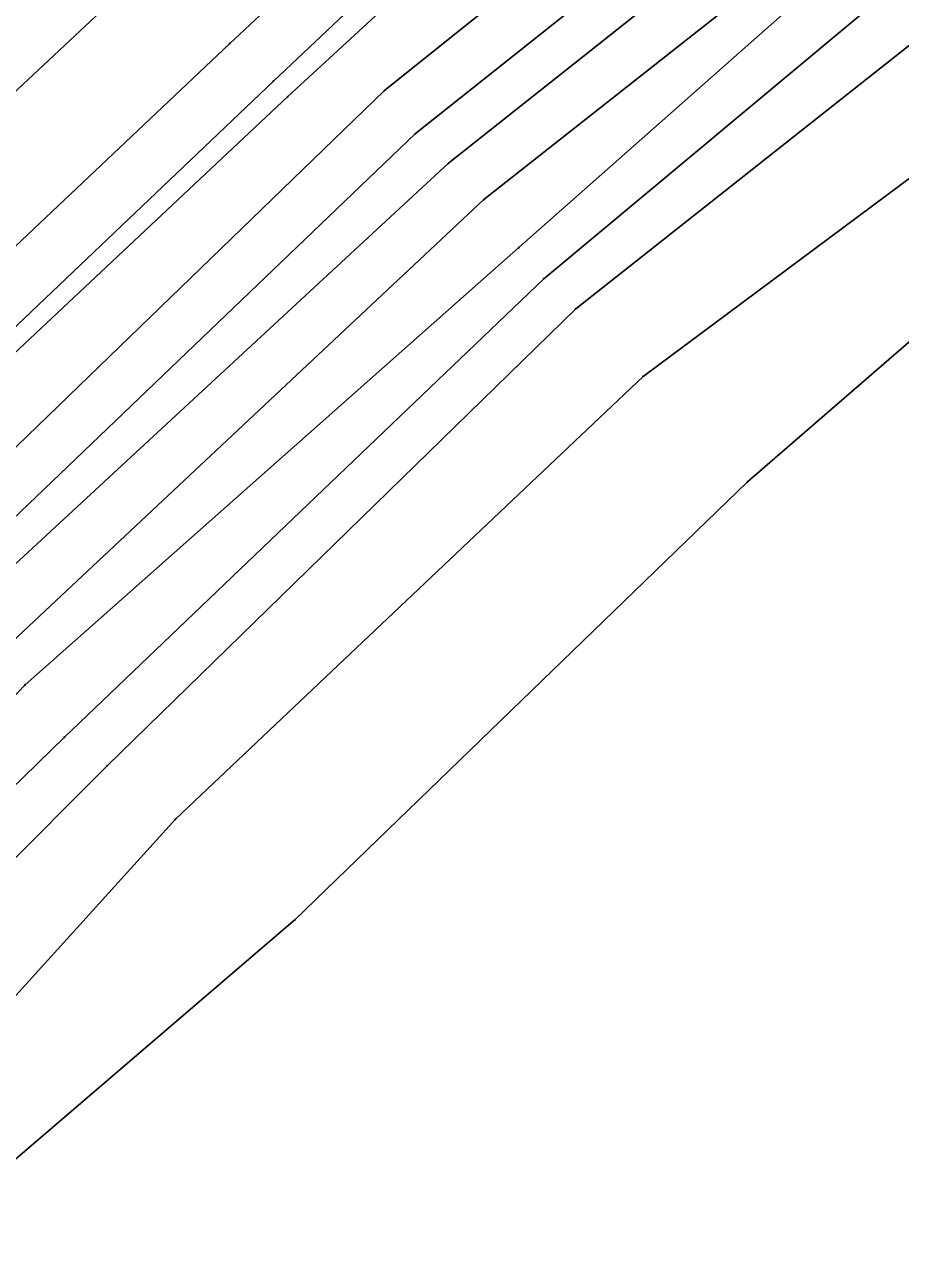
# Model space of a CAD drawing. Extents: x 1419505 to 1434054, y 1956910 to 1968644.
# Drawn here: x 1432861.9 to 1432953, y 1967292 to 1967418.8 of the extents above; entities that cross this region are included whole.
import ezdxf

# ---------------------------------------------------------------- set-up
doc = ezdxf.new("R2010")
doc.units = 0
for name, color, linetype in [('S_BREAKLINE', 7, 'Continuous'), ('S_DITCHLINE', 7, 'Continuous'), ('S_EDGE_PAVEMENT', 7, 'Continuous'), ('S_GRD_PT_SYM', 7, 'Continuous'), ('S_PAVEMENT_CROWN', 7, 'Continuous'), ('S_RDW_PT_SYM', 7, 'Continuous'), ('S_SHOULDER', 7, 'Continuous')]:
    doc.layers.add(name, color=color, linetype=linetype)

msp = doc.modelspace()

# ---------------------------------------------------------------- linework, layer by layer
at = {"layer": 'S_BREAKLINE'}
for p, q in [((1432930.8792, 1967449.6729), (1432889.2686, 1967411.2785)), ((1432938.2887, 1967443.2265), (1432899.3292, 1967411.9065)), ((1432945.6812, 1967435.869), (1432905.9836, 1967404.35)), ((1432949.2504, 1967427.3765), (1432913.3031, 1967395.5844)), ((1432952.5256, 1967422.8942), (1432915.8843, 1967392.3412)), ((1432956.0409, 1967418.3049), (1432919.2055, 1967389.223)), ((1432889.2686, 1967411.2785), (1432848.2429, 1967372.791)), ((1432899.3292, 1967411.9065), (1432848.7279, 1967363.0033)), ((1432963.8054, 1967410.1494), (1432926.2069, 1967382.1866)), ((1432905.9836, 1967404.35), (1432855.0613, 1967357.262)), ((1432970.5948, 1967400.2877), (1432937.0746, 1967371.2069)), ((1432913.3031, 1967395.5844), (1432861.9418, 1967350.0885)), ((1432915.8843, 1967392.3412), (1432866.0551, 1967344.6532)), ((1432919.2055, 1967389.223), (1432870.4653, 1967341.667)), ((1432926.2069, 1967382.1866), (1432877.5868, 1967336.1236)), ((1432937.0746, 1967371.2069), (1432890.0376, 1967325.6859)), ((1432861.9418, 1967350.0885), (1432827.8576, 1967314.4992)), ((1432866.0551, 1967344.6532), (1432831.1128, 1967310.756)), ((1432870.4653, 1967341.667), (1432833.918, 1967305.0316)), ((1432877.5868, 1967336.1236), (1432843.4156, 1967298.4172)), ((1432890.0376, 1967325.6859), (1432850.6751, 1967291.9717))]:
    msp.add_line(p, q, dxfattribs=at)
at = {"layer": 'S_DITCHLINE'}
for p, q in [((1432942.557, 1967439.3723), (1432902.5544, 1967407.4552)), ((1432948.5424, 1967431.2447), (1432909.6689, 1967400.5948)), ((1432902.5544, 1967407.4552), (1432853.0072, 1967360.0221)), ((1432909.6689, 1967400.5948), (1432858.9696, 1967353.0597))]:
    msp.add_line(p, q, dxfattribs=at)
at = {"layer": 'S_EDGE_PAVEMENT'}
for p, q in [((1432924.7919, 1967455.7433), (1432883.2212, 1967416.7988)), ((1432883.2212, 1967416.7988), (1432842.6315, 1967378.4053))]:
    msp.add_line(p, q, dxfattribs=at)
at = {"layer": 'S_GRD_PT_SYM'}
for points in [[(1432889.2686, 1967411.2785), (1432889.2686, 1967411.3285), (1432889.2686, 1967411.2785), (1432889.2186, 1967411.2785), (1432889.2686, 1967411.2785), (1432889.2686, 1967411.2285), (1432889.2686, 1967411.2785), (1432889.3186, 1967411.2785)], [(1432899.3292, 1967411.9065), (1432899.3292, 1967411.9565), (1432899.3292, 1967411.9065), (1432899.2792, 1967411.9065), (1432899.3292, 1967411.9065), (1432899.3292, 1967411.8565), (1432899.3292, 1967411.9065), (1432899.3792, 1967411.9065)], [(1432902.5544, 1967407.4552), (1432902.5544, 1967407.5052), (1432902.5544, 1967407.4552), (1432902.5044, 1967407.4552), (1432902.5544, 1967407.4552), (1432902.5544, 1967407.4052), (1432902.5544, 1967407.4552), (1432902.6044, 1967407.4552)], [(1432905.9836, 1967404.35), (1432905.9836, 1967404.4), (1432905.9836, 1967404.35), (1432905.9336, 1967404.35), (1432905.9836, 1967404.35), (1432905.9836, 1967404.3), (1432905.9836, 1967404.35), (1432906.0336, 1967404.35)], [(1432909.6689, 1967400.5948), (1432909.6689, 1967400.6448), (1432909.6689, 1967400.5948), (1432909.6189, 1967400.5948), (1432909.6689, 1967400.5948), (1432909.6689, 1967400.5448), (1432909.6689, 1967400.5948), (1432909.7189, 1967400.5948)], [(1432913.3031, 1967395.5844), (1432913.3031, 1967395.6344), (1432913.3031, 1967395.5844), (1432913.2531, 1967395.5844), (1432913.3031, 1967395.5844), (1432913.3031, 1967395.5344), (1432913.3031, 1967395.5844), (1432913.3531, 1967395.5844)], [(1432915.8843, 1967392.3412), (1432915.8843, 1967392.3912), (1432915.8843, 1967392.3412), (1432915.8343, 1967392.3412), (1432915.8843, 1967392.3412), (1432915.8843, 1967392.2912), (1432915.8843, 1967392.3412), (1432915.9343, 1967392.3412)], [(1432919.2055, 1967389.223), (1432919.2055, 1967389.273), (1432919.2055, 1967389.223), (1432919.1555, 1967389.223), (1432919.2055, 1967389.223), (1432919.2055, 1967389.173), (1432919.2055, 1967389.223), (1432919.2555, 1967389.223)], [(1432926.2069, 1967382.1866), (1432926.2069, 1967382.2366), (1432926.2069, 1967382.1866), (1432926.1569, 1967382.1866), (1432926.2069, 1967382.1866), (1432926.2069, 1967382.1366), (1432926.2069, 1967382.1866), (1432926.2569, 1967382.1866)], [(1432937.0746, 1967371.2069), (1432937.0746, 1967371.2569), (1432937.0746, 1967371.2069), (1432937.0246, 1967371.2069), (1432937.0746, 1967371.2069), (1432937.0746, 1967371.1569), (1432937.0746, 1967371.2069), (1432937.1246, 1967371.2069)], [(1432861.9418, 1967350.0885), (1432861.9418, 1967350.1385), (1432861.9418, 1967350.0885), (1432861.8918, 1967350.0885), (1432861.9418, 1967350.0885), (1432861.9418, 1967350.0385), (1432861.9418, 1967350.0885), (1432861.9918, 1967350.0885)], [(1432866.0551, 1967344.6532), (1432866.0551, 1967344.7032), (1432866.0551, 1967344.6532), (1432866.0051, 1967344.6532), (1432866.0551, 1967344.6532), (1432866.0551, 1967344.6032), (1432866.0551, 1967344.6532), (1432866.1051, 1967344.6532)], [(1432870.4653, 1967341.667), (1432870.4653, 1967341.717), (1432870.4653, 1967341.667), (1432870.4153, 1967341.667), (1432870.4653, 1967341.667), (1432870.4653, 1967341.617), (1432870.4653, 1967341.667), (1432870.5153, 1967341.667)], [(1432877.5868, 1967336.1236), (1432877.5868, 1967336.1736), (1432877.5868, 1967336.1236), (1432877.5368, 1967336.1236), (1432877.5868, 1967336.1236), (1432877.5868, 1967336.0736), (1432877.5868, 1967336.1236), (1432877.6368, 1967336.1236)], [(1432890.0376, 1967325.6859), (1432890.0376, 1967325.7359), (1432890.0376, 1967325.6859), (1432889.9876, 1967325.6859), (1432890.0376, 1967325.6859), (1432890.0376, 1967325.6359), (1432890.0376, 1967325.6859), (1432890.0876, 1967325.6859)]]:
    msp.add_lwpolyline(points, dxfattribs=at)
at = {"layer": 'S_PAVEMENT_CROWN'}
msp.add_line((1432875.3467, 1967425.3314), (1432834.785, 1967387.3109), dxfattribs=at)
at = {"layer": 'S_RDW_PT_SYM'}
for points in [[(1432883.2212, 1967416.7988), (1432883.2212, 1967416.8488), (1432883.2212, 1967416.7988), (1432883.1712, 1967416.7988), (1432883.2212, 1967416.7988), (1432883.2212, 1967416.7488), (1432883.2212, 1967416.7988), (1432883.2712, 1967416.7988)], [(1432887.7765, 1967412.8946), (1432887.7765, 1967412.9446), (1432887.7765, 1967412.8946), (1432887.7265, 1967412.8946), (1432887.7765, 1967412.8946), (1432887.7765, 1967412.8446), (1432887.7765, 1967412.8946), (1432887.8265, 1967412.8946)]]:
    msp.add_lwpolyline(points, dxfattribs=at)
at = {"layer": 'S_SHOULDER'}
for p, q in [((1432928.8481, 1967451.6691), (1432887.7765, 1967412.8946)), ((1432887.7765, 1967412.8946), (1432846.9698, 1967374.043))]:
    msp.add_line(p, q, dxfattribs=at)

doc.saveas('drawing.dxf')
